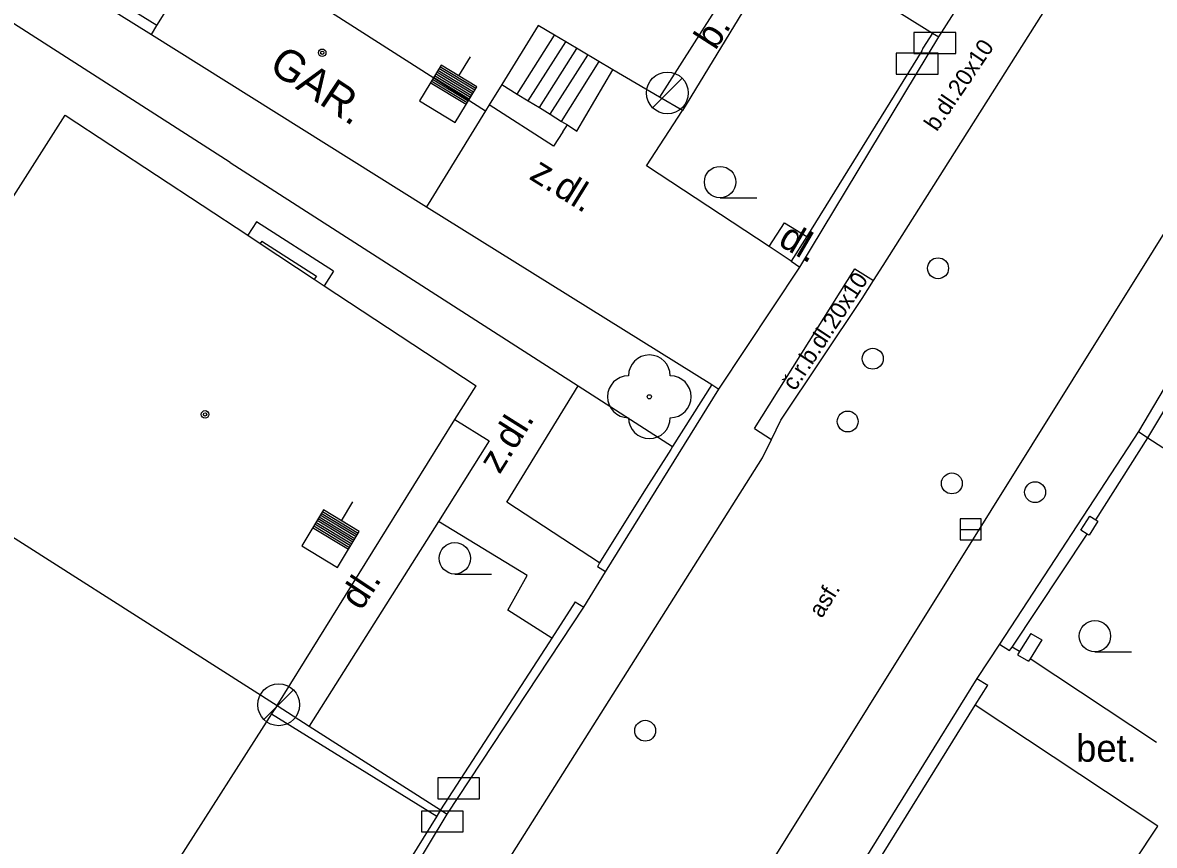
# Model space of a CAD drawing. Extents: x -595546 to -593986, y -1160845 to -1159202.
# Drawn here: x -594845.92 to -594818.87, y -1160830.82 to -1160811.16 of the extents above; entities that cross this region are included whole.
import ezdxf

# ---------------------------------------------------------------- set-up
doc = ezdxf.new("R2010")
doc.units = 0
for name, color, linetype in [('DOP - kresba z DSPS bez souradnic', 7, 'Continuous'), ('DOP - rozhrani ploch obecne', 7, 'Continuous'), ('Level 22', 7, 'Continuous'), ('Level 24', 7, 'Continuous'), ('Level 27', 7, 'Continuous'), ('Level 28', 7, 'Continuous'), ('Level 36', 7, 'Continuous'), ('Level 39', 7, 'Continuous'), ('plynovod - povrch.  znaky - PRIS skut. velikost', 7, 'Continuous'), ('silnoproud - povrch.  znaky a  RIS  skut. velikost', 7, 'Continuous'), ('TM - budovy zdene_ betonove - VP', 7, 'Continuous'), ('TM - komunikace - VP', 7, 'Continuous'), ('TM - letecke snimky - pomocna linie', 7, 'Continuous'), ('TM - plot drateny_ kovovy - VP', 7, 'Continuous'), ('TM - podezdivka plotu - VP', 7, 'Continuous'), ('TM - popis objektu', 7, 'Continuous'), ('TM - popis povrchu', 7, 'Continuous'), ('TM - rozhrani mezi zpev. plochami mezi sebou - VP', 7, 'Continuous'), ('TM - rozhrani ploch obecne - VP', 7, 'Continuous'), ('TM - schody - VP', 7, 'Continuous'), ('TM - vjezd na pozemek', 7, 'Continuous')]:
    doc.layers.add(name, color=color, linetype=linetype)

msp = doc.modelspace()

# ---------------------------------------------------------------- linework, layer by layer
at = {"layer": 'DOP - kresba z DSPS bez souradnic'}
msp.add_lwpolyline([(-594842.71, -1160811.23), (-594845.52, -1160809.48)], dxfattribs=at)
at = {"layer": 'DOP - rozhrani ploch obecne'}
msp.add_lwpolyline([(-594845.9, -1160809.53), (-594842.84, -1160811.44)], dxfattribs=at)
at = {"layer": 'Level 22'}
msp.add_circle((-594830.94, -1160820.1), 0.05, dxfattribs=at)
for centre, start, end in [((-594830.94, -1160819.6), 0, 180), ((-594831.44, -1160820.1), 90, 270), ((-594830.44, -1160820.1), 270, 90), ((-594830.94, -1160820.6), 180, 0)]:
    msp.add_arc(centre, 0.5, start, end, dxfattribs=at)
at = {"layer": 'Level 24'}
for points in [[(-594824.617, -1160811.898), (-594823.617, -1160811.898), (-594823.617, -1160811.398), (-594824.617, -1160811.398)], [(-594825.038, -1160812.389), (-594824.038, -1160812.389), (-594824.038, -1160811.889), (-594825.038, -1160811.889)], [(-594835.998, -1160829.709), (-594834.998, -1160829.709), (-594834.998, -1160829.209), (-594835.998, -1160829.209)], [(-594836.387, -1160830.498), (-594835.387, -1160830.498), (-594835.387, -1160829.998), (-594836.387, -1160829.998)]]:
    msp.add_lwpolyline(points, close=True, dxfattribs=at)
at = {"layer": 'Level 27'}
for p, q in [((-594830.864, -1160813.193), (-594830.157, -1160812.486)), ((-594823.51, -1160823.27), (-594823.01, -1160823.27)), ((-594840.154, -1160827.813), (-594839.447, -1160827.106))]:
    msp.add_line(p, q, dxfattribs=at)
msp.add_lwpolyline([(-594823.51, -1160823.52), (-594823.01, -1160823.52), (-594823.01, -1160823.02), (-594823.51, -1160823.02)], close=True, dxfattribs=at)
for centre in [(-594830.51, -1160812.84), (-594839.8, -1160827.46)]:
    msp.add_circle(centre, 0.5, dxfattribs=at)
at = {"layer": 'Level 28'}
for p, q in [((-594835.491, -1160812.432), (-594835.217, -1160811.979)), ((-594835.141, -1160812.819), (-594835.997, -1160812.302)), ((-594835.115, -1160812.776), (-594835.971, -1160812.259)), ((-594835.089, -1160812.734), (-594835.945, -1160812.216)), ((-594835.322, -1160813.119), (-594836.178, -1160812.601)), ((-594835.296, -1160813.076), (-594836.152, -1160812.559)), ((-594835.27, -1160813.033), (-594836.126, -1160812.516)), ((-594835.245, -1160812.99), (-594836.1, -1160812.473)), ((-594835.219, -1160812.948), (-594836.074, -1160812.43)), ((-594835.193, -1160812.905), (-594836.049, -1160812.387)), ((-594835.167, -1160812.862), (-594836.023, -1160812.345)), ((-594838.301, -1160823.062), (-594838.027, -1160822.609)), ((-594837.899, -1160823.364), (-594838.755, -1160822.846)), ((-594838.08, -1160823.663), (-594838.936, -1160823.146)), ((-594838.055, -1160823.62), (-594838.91, -1160823.103)), ((-594838.029, -1160823.578), (-594838.884, -1160823.06)), ((-594838.003, -1160823.535), (-594838.859, -1160823.017)), ((-594837.977, -1160823.492), (-594838.833, -1160822.975)), ((-594837.951, -1160823.449), (-594838.807, -1160822.932)), ((-594837.925, -1160823.406), (-594838.781, -1160822.889)), ((-594838.132, -1160823.749), (-594838.988, -1160823.231)), ((-594838.106, -1160823.706), (-594838.962, -1160823.189))]:
    msp.add_line(p, q, dxfattribs=at)
for points in [[(-594835.063, -1160812.691), (-594835.919, -1160812.173), (-594836.437, -1160813.029), (-594835.581, -1160813.547)], [(-594837.873, -1160823.321), (-594838.729, -1160822.803), (-594839.247, -1160823.659), (-594838.391, -1160824.177)]]:
    msp.add_lwpolyline(points, close=True, dxfattribs=at)
for centre in [(-594824.04, -1160817.03), (-594825.6, -1160819.19), (-594826.2, -1160820.69), (-594823.71, -1160822.17), (-594821.72, -1160822.38), (-594831.04, -1160828.08)]:
    msp.add_circle(centre, 0.25, dxfattribs=at)
at = {"layer": 'Level 36'}
for p, q in [((-594829.25, -1160815.345), (-594828.375, -1160815.345)), ((-594835.59, -1160824.335), (-594834.715, -1160824.335)), ((-594820.29, -1160826.195), (-594819.415, -1160826.195))]:
    msp.add_line(p, q, dxfattribs=at)
for centre in [(-594829.25, -1160814.97), (-594835.59, -1160823.96), (-594820.29, -1160825.82)]:
    msp.add_circle(centre, 0.375, dxfattribs=at)
at = {"layer": 'Level 39'}
for centre, radius in [((-594838.76, -1160811.88), 0.09), ((-594838.76, -1160811.88), 0.0398), ((-594841.56, -1160820.52), 0.09), ((-594841.56, -1160820.52), 0.0398)]:
    msp.add_circle(centre, radius, dxfattribs=at)
at = {"layer": 'plynovod - povrch.  znaky - PRIS skut. velikost'}
for points in [[(-594820.63, -1160823.29), (-594820.41, -1160822.95)], [(-594820.22, -1160823.07), (-594820.43, -1160823.41)], [(-594820.41, -1160822.95), (-594820.27, -1160823.04)], [(-594820.27, -1160823.04), (-594820.22, -1160823.07)], [(-594820.48, -1160823.38), (-594820.63, -1160823.29)], [(-594820.43, -1160823.41), (-594820.48, -1160823.38)]]:
    msp.add_lwpolyline(points, dxfattribs=at)
at = {"layer": 'silnoproud - povrch.  znaky a  RIS  skut. velikost'}
for points in [[(-594821.82, -1160825.76), (-594822.09, -1160826.19)], [(-594821.82, -1160825.76), (-594821.56, -1160825.91), (-594821.84, -1160826.36)], [(-594822.09, -1160826.19), (-594822.14, -1160826.27)], [(-594822.14, -1160826.27), (-594821.88, -1160826.42)], [(-594821.84, -1160826.36), (-594821.88, -1160826.42)]]:
    msp.add_lwpolyline(points, dxfattribs=at)
at = {"layer": 'TM - budovy zdene_ betonove - VP'}
for points in [[(-594842.71, -1160811.23), (-594841.38, -1160809.09)], [(-594841.38, -1160809.09), (-594834.86, -1160813.27)], [(-594828.14, -1160808.93), (-594830.7, -1160812.94)], [(-594842.84, -1160811.44), (-594842.71, -1160811.23)], [(-594833.6, -1160811.23), (-594834.47, -1160812.64)], [(-594831.81, -1160812.29), (-594832.94, -1160811.62), (-594833.21, -1160811.46), (-594833.6, -1160811.23)], [(-594842.84, -1160811.44), (-594836.27, -1160815.56)], [(-594830.7, -1160812.94), (-594831.81, -1160812.29)], [(-594834.47, -1160812.64), (-594834.77, -1160813.12)], [(-594834.77, -1160813.12), (-594834.86, -1160813.27)], [(-594847.38, -1160817.25), (-594844.9, -1160813.37)], [(-594844.9, -1160813.37), (-594840.54, -1160816.24)], [(-594834.86, -1160813.27), (-594836.16, -1160815.39)], [(-594836.16, -1160815.39), (-594836.27, -1160815.56)], [(-594840.54, -1160816.24), (-594840.24, -1160816.44), (-594838.95, -1160817.29), (-594838.71, -1160817.45)], [(-594838.71, -1160817.45), (-594835.08, -1160819.84)], [(-594835.59, -1160820.64), (-594835.08, -1160819.84)], [(-594839.84, -1160827.48), (-594835.59, -1160820.64)], [(-594848.57, -1160821.92), (-594839.84, -1160827.48)], [(-594839.84, -1160827.48), (-594839.97, -1160827.68)], [(-594839.97, -1160827.68), (-594842.21, -1160831.18)]]:
    msp.add_lwpolyline(points, dxfattribs=at)
at = {"layer": 'TM - komunikace - VP'}
for points in [[(-594825.35, -1160816.96), (-594819.52, -1160807.75)], [(-594829.59, -1160833.74), (-594815.95, -1160811.9)], [(-594825.58, -1160817.32), (-594825.35, -1160816.96)], [(-594825.85, -1160817.75), (-594825.58, -1160817.32)], [(-594827.8, -1160820.66), (-594825.85, -1160817.75)], [(-594828.02, -1160821.12), (-594827.8, -1160820.66)], [(-594828.24, -1160821.56), (-594828.02, -1160821.12)], [(-594835.95, -1160833.76), (-594828.24, -1160821.56)]]:
    msp.add_lwpolyline(points, dxfattribs=at)
at = {"layer": 'TM - letecke snimky - pomocna linie'}
msp.add_lwpolyline([(-594840.96, -1160814.5), (-594846.68, -1160810.84)], dxfattribs=at)
at = {"layer": 'TM - plot drateny_ kovovy - VP'}
for points in [[(-594824.17, -1160811.41), (-594824.4, -1160811.77), (-594824.43, -1160811.83), (-594827.18, -1160816.27)], [(-594836.27, -1160815.56), (-594829.45, -1160819.81)], [(-594827.18, -1160816.27), (-594827.55, -1160816.86)], [(-594819.03, -1160821.08), (-594817.29, -1160818.18)], [(-594829.45, -1160819.81), (-594830.39, -1160821.29)], [(-594820.27, -1160823.04), (-594819.03, -1160821.08)], [(-594819.03, -1160821.08), (-594815.62, -1160823.28)], [(-594830.39, -1160821.29), (-594830.43, -1160821.36), (-594831.07, -1160822.37), (-594832.13, -1160824.07)], [(-594822.27, -1160826.08), (-594820.48, -1160823.38)], [(-594832.13, -1160824.07), (-594832.18, -1160824.16)], [(-594832.71, -1160825), (-594833.27, -1160825.87)], [(-594833.27, -1160825.87), (-594833.34, -1160825.98), (-594835.93, -1160829.97)], [(-594822.33, -1160826.16), (-594822.27, -1160826.08)], [(-594823.15, -1160827.47), (-594822.85, -1160826.99)], [(-594825.9, -1160831.9), (-594823.15, -1160827.47)], [(-594839.97, -1160827.68), (-594836.02, -1160830.12)], [(-594836.02, -1160830.12), (-594838.19, -1160833.61)], [(-594835.93, -1160829.97), (-594836.02, -1160830.12)]]:
    msp.add_lwpolyline(points, dxfattribs=at)
at = {"layer": 'TM - podezdivka plotu - VP'}
for points in [[(-594824.02, -1160811.5), (-594821.35, -1160807.32)], [(-594827.69, -1160809.21), (-594824.17, -1160811.41)], [(-594827.34, -1160817), (-594824.02, -1160811.5)], [(-594824.17, -1160811.41), (-594824.02, -1160811.5)], [(-594816.08, -1160815.58), (-594819.25, -1160820.93)], [(-594827.55, -1160816.86), (-594827.34, -1160817)], [(-594829.45, -1160819.81), (-594829.28, -1160819.92)], [(-594831.99, -1160824.28), (-594829.28, -1160819.92)], [(-594819.25, -1160820.93), (-594822.57, -1160826.01)], [(-594819.25, -1160820.93), (-594819.03, -1160821.08)], [(-594831.99, -1160824.28), (-594832.18, -1160824.16)], [(-594832.71, -1160825), (-594832.51, -1160825.13)], [(-594835.77, -1160830.07), (-594832.51, -1160825.13)], [(-594822.57, -1160826.01), (-594822.33, -1160826.16)], [(-594823.11, -1160826.83), (-594826.16, -1160831.74)], [(-594823.11, -1160826.83), (-594822.85, -1160826.99)], [(-594839.84, -1160827.48), (-594839.07, -1160827.97)], [(-594839.07, -1160827.97), (-594835.93, -1160829.97)], [(-594837.98, -1160833.74), (-594835.77, -1160830.07)], [(-594835.93, -1160829.97), (-594835.77, -1160830.07)]]:
    msp.add_lwpolyline(points, dxfattribs=at)
at = {"layer": 'TM - rozhrani mezi zpev. plochami mezi sebou - VP'}
for points in [[(-594830.15, -1160813.26), (-594830.7, -1160812.94)], [(-594827.55, -1160816.86), (-594828.08, -1160816.51)], [(-594828.43, -1160820.86), (-594826.03, -1160817.04)], [(-594826.03, -1160817.04), (-594825.58, -1160817.32)], [(-594835.59, -1160820.64), (-594834.77, -1160821.15), (-594835.98, -1160823.08)], [(-594828.43, -1160820.86), (-594828.02, -1160821.12)]]:
    msp.add_lwpolyline(points, dxfattribs=at)
at = {"layer": 'TM - rozhrani ploch obecne - VP'}
for points in [[(-594827.69, -1160809.21), (-594830.15, -1160813.26)], [(-594832.9, -1160813.6), (-594832.67, -1160813.75), (-594831.81, -1160812.29)], [(-594834.47, -1160812.64), (-594834.1, -1160812.87), (-594833.84, -1160813.03), (-594833.57, -1160813.19), (-594833.31, -1160813.35), (-594833.04, -1160813.52), (-594832.9, -1160813.6)], [(-594833.01, -1160813.77), (-594833.23, -1160814.11), (-594834.77, -1160813.12)], [(-594828.08, -1160816.51), (-594831.01, -1160814.58), (-594830.15, -1160813.26)], [(-594833.01, -1160813.77), (-594832.9, -1160813.6)], [(-594840.96, -1160814.5), (-594832.64, -1160819.84)], [(-594840.33, -1160815.92), (-594840.54, -1160816.24)], [(-594838.49, -1160817.1), (-594840.33, -1160815.92)], [(-594828.08, -1160816.51), (-594827.71, -1160815.94), (-594827.18, -1160816.27)], [(-594838.49, -1160817.1), (-594838.71, -1160817.45)], [(-594832.13, -1160824.07), (-594834.35, -1160822.62), (-594832.64, -1160819.84)], [(-594832.64, -1160819.84), (-594830.39, -1160821.29)], [(-594835.98, -1160823.08), (-594839.07, -1160827.97)], [(-594833.27, -1160825.87), (-594834.32, -1160825.2), (-594833.86, -1160824.37), (-594835.98, -1160823.08)], [(-594822.09, -1160826.19), (-594822.27, -1160826.08)], [(-594818.82, -1160828.36), (-594821.84, -1160826.36)], [(-594818.38, -1160831.85), (-594819.35, -1160831.21), (-594818.79, -1160830.36), (-594823.15, -1160827.47)]]:
    msp.add_lwpolyline(points, dxfattribs=at)
at = {"layer": 'TM - schody - VP'}
for points in [[(-594834.1, -1160812.87), (-594833.21, -1160811.46)], [(-594833.84, -1160813.03), (-594832.94, -1160811.62)], [(-594833.57, -1160813.19), (-594832.67, -1160811.78)], [(-594833.31, -1160813.35), (-594832.41, -1160811.94)], [(-594833.04, -1160813.52), (-594832.14, -1160812.09)], [(-594840.2, -1160816.38), (-594840.24, -1160816.44)], [(-594840.2, -1160816.38), (-594838.9, -1160817.22)], [(-594838.9, -1160817.22), (-594838.95, -1160817.29)]]:
    msp.add_lwpolyline(points, dxfattribs=at)
at = {"layer": 'TM - vjezd na pozemek'}
for points in [[(-594829.28, -1160819.92), (-594827.34, -1160817)], [(-594832.51, -1160825.13), (-594831.99, -1160824.28)], [(-594822.57, -1160826.01), (-594823.11, -1160826.83)]]:
    msp.add_lwpolyline(points, dxfattribs=at)

# ---------------------------------------------------------------- texts
at = {"layer": 'TM - popis objektu'}
msp.add_text('GAR.', height=0.75, rotation=326.53, dxfattribs=at).set_placement((-594840.07, -1160812.29))
at = {"layer": 'TM - popis povrchu'}
for s, height, rotation, p in [('b.', 0.65, 57.3543, (-594829.36, -1160811.84)), ('b.dl.20x10', 0.4, 55.9072, (-594824.07, -1160813.78)), ('z.dl.', 0.65, 328.1116, (-594833.84, -1160814.88)), ('dl.', 0.65, 329.6494, (-594827.89, -1160816.46)), ('č.r.b.dl.20x10', 0.4, 56.6637, (-594827.46, -1160819.98)), ('z.dl.', 0.65, 57.8201, (-594834.52, -1160821.97)), ('dl.', 0.65, 56.526, (-594837.83, -1160825.23)), ('asf.', 0.4, 57.962, (-594826.82, -1160825.41))]:
    msp.add_text(s, height=height, rotation=rotation, dxfattribs=at).set_placement(p)
msp.add_text('bet.', height=0.65, dxfattribs=at).set_placement((-594820.74, -1160828.82))

doc.saveas('drawing.dxf')
